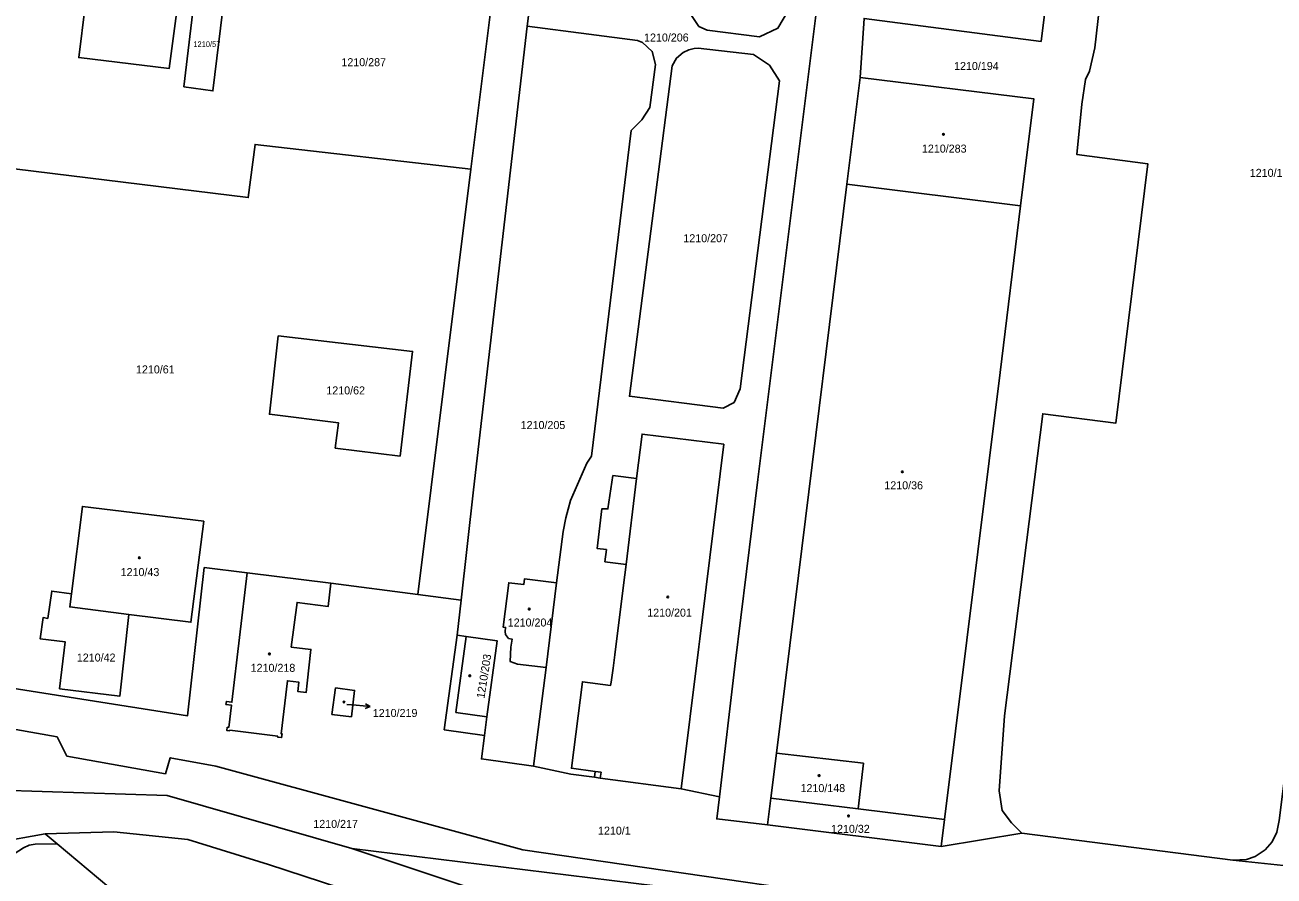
# Model space of a CAD drawing. Extents: x -869103 to -863415, y -1015889 to -1012477.
# Drawn here: x -865858.7 to -865593.3, y -1014168.6 to -1013987.8 of the extents above; entities that cross this region are included whole.
import ezdxf

# ---------------------------------------------------------------- set-up
doc = ezdxf.new("R2010")
doc.units = 0
for name, color, linetype in [('Hranice parcel', 7, 'Continuous'), ('Parcelní čísla', 7, 'Continuous'), ('Pop  PČ popisy', 7, 'Continuous'), ('Vnitřní kresba', 7, 'Continuous'), ('Značky budov', 7, 'Continuous')]:
    doc.layers.add(name, color=color, linetype=linetype)

msp = doc.modelspace()

# ---------------------------------------------------------------- linework, layer by layer
at = {"layer": 'Hranice parcel'}
for p, q in [((-865751.23, -1013982.46), (-865751.96, -1013988.03)), ((-865684.02, -1014021.63), (-865681.2, -1013998.9)), ((-865775.17, -1014108.76), (-865763.95, -1014018.41)), ((-865684.02, -1014021.63), (-865647.12, -1014026.2)), ((-865811.42, -1014104.14), (-865793.65, -1014106.38)), ((-865793.65, -1014106.38), (-865775.17, -1014108.76)), ((-865747.92, -1014124.31), (-865745.71, -1014106.28)), ((-865775.17, -1014108.76), (-865765.97, -1014109.98)), ((-865765.97, -1014109.98), (-865766.8, -1014117.42)), ((-865698.98, -1014142.49), (-865700.16, -1014152.03)), ((-865719.23, -1014150.06), (-865711.12, -1014151.79)), ((-865700.16, -1014152.03), (-865700.87, -1014157.73)), ((-865681.65, -1014154.31), (-865700.16, -1014152.03)), ((-865663.26, -1014156.58), (-865681.65, -1014154.31)), ((-865700.87, -1014157.73), (-865663.97, -1014162.31)), ((-865663.97, -1014162.31), (-865663.26, -1014156.58)), ((-865873.96, -1014163.15), (-865854.36, -1014159.59)), ((-865854.36, -1014159.59), (-865851.79, -1014161.74)), ((-865663.97, -1014162.31), (-865646.87, -1014159.49)), ((-865646.87, -1014159.49), (-865602.02, -1014165.19)), ((-865851.79, -1014161.74), (-865856.51, -1014161.8)), ((-865800.27, -1014204.89), (-865851.79, -1014161.74)), ((-865654.02, -1014179.34), (-865789.21, -1014162.7)), ((-865602.02, -1014165.19), (-865584.46, -1014167.09))]:
    msp.add_line(p, q, dxfattribs=at)
for points in [[(-865696.46, -1013984.64), (-865698.68, -1013988.44), (-865702.59, -1013990.31), (-865713.71, -1013988.91), (-865715.48, -1013988.08), (-865717.74, -1013984.71), (-865717.42, -1013982.43), (-865711.08, -1013926.27), (-865705.6, -1013882.05), (-865704.26, -1013871.32), (-865703.67, -1013864.43), (-865697.19, -1013813.23), (-865695.06, -1013807.4), (-865681.87, -1013808.9), (-865675.8, -1013818.48), (-865681.46, -1013866.67), (-865684.88, -1013894.62), (-865696.46, -1013984.64)], [(-865711.12, -1014151.79), (-865707.78, -1014123.46), (-865702.96, -1014084.34), (-865680.68, -1013905.81), (-865671.69, -1013834.34), (-865668.22, -1013805.35)], [(-865659.82, -1013806.38), (-865660.2, -1013810.1), (-865657.66, -1013810.23), (-865636.74, -1013812.92), (-865623.43, -1013834.57), (-865642.79, -1013991.26), (-865680.39, -1013986.38), (-865681.2, -1013998.9)], [(-865646.87, -1014159.49), (-865649.05, -1014157.28), (-865651.03, -1014154.67), (-865651.65, -1014150.46), (-865650.57, -1014134.55), (-865642.42, -1014070.37), (-865626.89, -1014072.36), (-865620.12, -1014017.27), (-865635.18, -1014015.28), (-865634.15, -1014004.58), (-865633.32, -1013999.38), (-865632.51, -1013997.61), (-865631.33, -1013992.65), (-865618.8, -1013882.54), (-865613.08, -1013835.05)], [(-865552.75, -1013842.54), (-865563.47, -1013931.2), (-865561.54, -1013934.12), (-865572.38, -1014020.22), (-865579.35, -1014078.72), (-865584.91, -1014099.62), (-865586.86, -1014114.34), (-865592.16, -1014156.78), (-865592.68, -1014159.24), (-865593.66, -1014161.29), (-865595.17, -1014162.99), (-865597.32, -1014164.44), (-865599.13, -1014165.05), (-865602.02, -1014165.19)], [(-865830.15, -1013971.25), (-865830.77, -1013976.13), (-865839.82, -1013974.5), (-865839.73, -1013971.94), (-865842.03, -1013971.6), (-865844.53, -1013972.81), (-865847.23, -1013994.72), (-865828, -1013997.02), (-865824.72, -1013971.97)], [(-865824.87, -1014000.93), (-865818.71, -1014001.79), (-865816.23, -1013981.44), (-865822.48, -1013980.67), (-865824.87, -1014000.93)], [(-865765.94, -1013980.67), (-865759.36, -1013981.48), (-865763.95, -1014018.41)], [(-865751.96, -1013988.03), (-865763.34, -1014086.55), (-865765.97, -1014109.98)], [(-865745.71, -1014106.28), (-865744.31, -1014095.36), (-865743.77, -1014092.47), (-865742.78, -1014088.78), (-865739.29, -1014080.86), (-865738.32, -1014079.39), (-865729.89, -1014010.21), (-865727.61, -1014007.95), (-865725.87, -1014005.3), (-865724.73, -1013996.15), (-865725.4, -1013993.4), (-865727.47, -1013991.48), (-865728.54, -1013991.06), (-865738.87, -1013989.74), (-865751.96, -1013988.03)], [(-865710.32, -1014069.19), (-865730.25, -1014066.65), (-865724.62, -1014023.37), (-865721.14, -1013996.49), (-865720.24, -1013994.82), (-865718.85, -1013993.63), (-865717.6, -1013993.05), (-865716.48, -1013992.76), (-865715.66, -1013992.69), (-865703.86, -1013994.08), (-865700.48, -1013996.34), (-865698.37, -1013999.67), (-865706.73, -1014065.07), (-865708, -1014067.99), (-865710.32, -1014069.19)], [(-865681.2, -1013998.9), (-865644.3, -1014003.47), (-865647.12, -1014026.2)], [(-865763.95, -1014018.41), (-865809.76, -1014013.15), (-865811.23, -1014024.45), (-865871.92, -1014016.98)], [(-865698.98, -1014142.49), (-865694.31, -1014104.73), (-865684.02, -1014021.63)], [(-865647.12, -1014026.2), (-865651.5, -1014061.58), (-865663.26, -1014156.58)], [(-865778.93, -1014079.36), (-865792.74, -1014077.65), (-865792.06, -1014072.29), (-865806.71, -1014070.49), (-865804.83, -1014053.82), (-865776.3, -1014057.12), (-865778.93, -1014079.36)], [(-865719.23, -1014150.06), (-865715.48, -1014119.91), (-865715.25, -1014118.17), (-865714.11, -1014108.97), (-865713.9, -1014107.23), (-865710.18, -1014076.85), (-865727.54, -1014074.7), (-865728.7, -1014084.13), (-865733.76, -1014083.51), (-865734.79, -1014090.6), (-865736.07, -1014090.55), (-865737.12, -1014098.97), (-865735.14, -1014099.22), (-865735.46, -1014101.83), (-865730.95, -1014102.38), (-865731.49, -1014106.8), (-865733.37, -1014121.61), (-865733.72, -1014124.43), (-865734.14, -1014127.37), (-865734.24, -1014128.1), (-865740.22, -1014127.3), (-865742.55, -1014145.7), (-865737.48, -1014146.38), (-865737.65, -1014147.61)], [(-865836.56, -1014112.99), (-865823.41, -1014114.65), (-865820.69, -1014093.22), (-865846.45, -1014090.05), (-865848.79, -1014108.66)], [(-865884.8, -1014122.28), (-865884.87, -1014123.22), (-865883.2, -1014124.69), (-865873.12, -1014126.8), (-865824.1, -1014134.54), (-865820.55, -1014103.05), (-865811.42, -1014104.14)], [(-865811.42, -1014104.14), (-865814.7, -1014131.65), (-865815.87, -1014131.5), (-865815.95, -1014132.12), (-865814.79, -1014132.28), (-865815.37, -1014137.02), (-865815.69, -1014136.98), (-865815.77, -1014137.66), (-865815.16, -1014137.73), (-865815.14, -1014137.61), (-865804.96, -1014138.9), (-865804.98, -1014139.06), (-865804.12, -1014139.17), (-865804.01, -1014138.39), (-865804.23, -1014138.37), (-865802.91, -1014127.11), (-865800.45, -1014127.41), (-865800.69, -1014129.37), (-865798.89, -1014129.56), (-865798.67, -1014127.62), (-865797.9, -1014120.44), (-865802.08, -1014119.93), (-865800.85, -1014110.45), (-865794.22, -1014111.29), (-865793.65, -1014106.38)], [(-865745.71, -1014106.28), (-865752.51, -1014105.42), (-865752.67, -1014106.67), (-865755.89, -1014106.27), (-865757.07, -1014115.7), (-865756.56, -1014115.76), (-865756.66, -1014116.6), (-865756.58, -1014117.25), (-865755.9, -1014118.09), (-865755.18, -1014118.24), (-865755.45, -1014119.94), (-865755.54, -1014123.04), (-865754.04, -1014123.56), (-865747.92, -1014124.31)], [(-865848.79, -1014108.66), (-865852.97, -1014108.04), (-865853.8, -1014113.86), (-865854.8, -1014113.69), (-865855.45, -1014118.17), (-865850.11, -1014118.84), (-865851.32, -1014128.8), (-865838.53, -1014130.39), (-865836.56, -1014112.99)], [(-865836.56, -1014112.99), (-865849.14, -1014111.4), (-865848.79, -1014108.66)], [(-865766.8, -1014117.42), (-865769.58, -1014137.49), (-865761.03, -1014138.7)], [(-865761.03, -1014138.7), (-865760.53, -1014134.79), (-865758.35, -1014118.6), (-865764.9, -1014117.68), (-865766.8, -1014117.42)], [(-865750.63, -1014145.22), (-865749.91, -1014139.64), (-865747.92, -1014124.31)], [(-865789.28, -1014134.75), (-865788.62, -1014129.15), (-865792.68, -1014128.61), (-865793.43, -1014134.24), (-865789.28, -1014134.75)], [(-865651.6, -1014179.65), (-865651.96, -1014178.82), (-865652.53, -1014178.13), (-865653.4, -1014177.61), (-865654.35, -1014177.34), (-865752.9, -1014163), (-865818.11, -1014145.26), (-865827.78, -1014143.47), (-865828.81, -1014146.86), (-865849.73, -1014143.11), (-865851.83, -1014139.03), (-865883.83, -1014133.38), (-865896.88, -1014132.27)], [(-865761.03, -1014138.7), (-865761.67, -1014143.71), (-865750.63, -1014145.22)], [(-865681.65, -1014154.31), (-865680.53, -1014144.64), (-865698.98, -1014142.49)], [(-865750.63, -1014145.22), (-865742.71, -1014146.93), (-865737.65, -1014147.61)], [(-865737.65, -1014147.61), (-865736.43, -1014147.77), (-865719.23, -1014150.06)], [(-865863.89, -1014150.37), (-865828.46, -1014151.48), (-865789.21, -1014162.7)], [(-865700.87, -1014157.73), (-865711.67, -1014156.46), (-865711.12, -1014151.79)], [(-865854.36, -1014159.59), (-865839.78, -1014159.16), (-865824.06, -1014160.8), (-865806.89, -1014166.14), (-865723.74, -1014193.31)], [(-865856.51, -1014161.8), (-865857.79, -1014162.03), (-865858.95, -1014162.58), (-865863.5, -1014165.52), (-865866.26, -1014166.58), (-865869.22, -1014166.5), (-865871.92, -1014165.3)], [(-865789.21, -1014162.7), (-865733.41, -1014181.34), (-865656.01, -1014194.48)]]:
    msp.add_lwpolyline(points, dxfattribs=at)
at = {"layer": 'Pop  PČ popisy'}
for p, q in [((-865790.28, -1014132.13), (-865788.32, -1014132.3)), ((-865788.32, -1014132.3), (-865785.33, -1014132.56)), ((-865785.33, -1014132.56), (-865786.37, -1014132.97)), ((-865785.33, -1014132.56), (-865786.28, -1014131.97))]:
    msp.add_line(p, q, dxfattribs=at)
at = {"layer": 'Vnitřní kresba'}
for p, q in [((-865728.7, -1014084.13), (-865730.95, -1014102.38)), ((-865767.14, -1014133.84), (-865764.9, -1014117.68)), ((-865760.53, -1014134.79), (-865767.14, -1014133.84)), ((-865737.48, -1014146.38), (-865736.26, -1014146.54)), ((-865736.43, -1014147.77), (-865736.26, -1014146.54))]:
    msp.add_line(p, q, dxfattribs=at)
at = {"layer": 'Značky budov'}
for centre in [(-865663.52, -1014011.01), (-865672.27, -1014082.71), (-865834.35, -1014100.97), (-865722.08, -1014109.3), (-865751.53, -1014111.87), (-865806.72, -1014121.39), (-865764.15, -1014126.04), (-865790.86, -1014131.61), (-865689.94, -1014147.23), (-865683.69, -1014155.81)]:
    msp.add_circle(centre, 0.175, dxfattribs=at)

# ---------------------------------------------------------------- texts
at = {"layer": 'Parcelní čísla'}
for s, height, p in [('1210/206', 1.7, (-865727.13, -1013991.29)), ('1210/57', 1.19, (-865822.89, -1013992.46)), ('1210/287', 1.7, (-865791.43, -1013996.53)), ('1210/194', 1.7, (-865661.26, -1013997.34)), ('1210/283', 1.7, (-865668.09, -1014014.89)), ('1210/195', 1.7, (-865598.44, -1014020.04)), ('1210/207', 1.7, (-865718.78, -1014033.93)), ('1210/61', 1.7, (-865835.07, -1014061.8)), ('1210/62', 1.7, (-865794.63, -1014066.26)), ('1210/205', 1.7, (-865753.34, -1014073.62)), ('1210/36', 1.7, (-865676.08, -1014086.42)), ('1210/43', 1.7, (-865838.33, -1014104.86)), ('1210/201', 1.7, (-865726.45, -1014113.48)), ('1210/204', 1.7, (-865756.09, -1014115.57)), ('1210/42', 1.7, (-865847.64, -1014123.02)), ('1210/218', 1.7, (-865810.71, -1014125.2)), ('1210/219', 1.7, (-865784.76, -1014134.79)), ('1210/148', 1.7, (-865693.88, -1014150.75)), ('1210/217', 1.7, (-865797.4, -1014158.36)), ('1210/32', 1.7, (-865687.39, -1014159.41)), ('1210/1', 1.7, (-865736.91, -1014159.79))]:
    msp.add_text(s, height=height, dxfattribs=at).set_placement(p)
msp.add_text('1210/203', height=1.7, rotation=81, dxfattribs=at).set_placement((-865761.05, -1014130.94))

doc.saveas('drawing.dxf')
